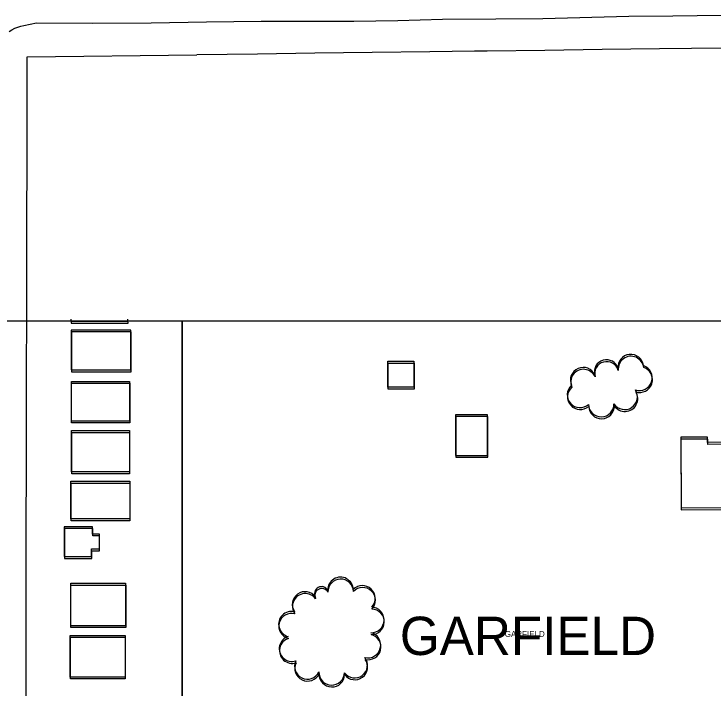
# Model space of a CAD drawing. Extents: x -25029 to 2274964, y -81170 to 687028.
# Drawn here: x 10120 to 10668, y -65036 to -64508 of the extents above; entities that cross this region are included whole.
import ezdxf

# ---------------------------------------------------------------- set-up
doc = ezdxf.new("R2010")
doc.units = 0
for name, color, linetype in [('60', 7, 'Continuous'), ('81911BEA - RW_X_Fee_RW', 7, 'Continuous'), ('BLDG', 7, 'Continuous'), ('CITY-NAME', 7, 'Continuous'), ('GE_X_CL_2000', 7, 'Continuous'), ('TREES', 7, 'Continuous')]:
    doc.layers.add(name, color=color, linetype=linetype)

msp = doc.modelspace()

# ---------------------------------------------------------------- linework, layer by layer
at = {"layer": '60'}
for points in [[(5251.64, -64748.36), (10251.64, -64748.36), (10251.64, -68748.36), (5251.64, -68748.36)], [(10251.64, -64748.36), (15251.64, -64748.36), (15251.64, -68748.36), (10251.64, -68748.36)]]:
    msp.add_lwpolyline(points, close=True, dxfattribs=at)
at = {"layer": '81911BEA - RW_X_Fee_RW'}
msp.add_line((10130.41, -64541.48), (10263.18, -64539.79), dxfattribs=at)
for points in [[(10816.74, -64532.76), (10765.65, -64533.41), (10720.66, -64533.98), (10675.66, -64534.55), (10625.66, -64535.19), (10580.66, -64535.76), (10535.67, -64536.33), (10490.67, -64536.9), (10480.67, -64537.03), (10445.67, -64537.47), (10400.67, -64538.05), (10355.68, -64538.62), (10310.68, -64539.19), (10263.18, -64539.79)], [(10129.02, -65237.96), (10129.28, -65106.26), (10129.36, -65066.26), (10129.44, -65026.26), (10129.52, -64986.26), (10129.6, -64946.26), (10129.68, -64906.26), (10129.76, -64866.26), (10129.84, -64826.26), (10129.92, -64786.26), (10130, -64746.26), (10130.08, -64706.26), (10130.16, -64666.26), (10130.24, -64626.26), (10130.32, -64586.26), (10130.41, -64541.48)]]:
    msp.add_lwpolyline(points, dxfattribs=at)
at = {"layer": 'BLDG'}
for points in [[(10164.51, -64746.9), (10164.51, -64748.49), (10209.15, -64748.49), (10209.09, -64746.9)], [(10164.71, -64748.36), (10164.71, -64749.95), (10209.35, -64749.95), (10209.29, -64748.36)]]:
    msp.add_lwpolyline(points, dxfattribs=at)
for points in [[(10164.81, -64786.64), (10211.54, -64786.64), (10211.54, -64755.44), (10164.81, -64755.44)], [(10165.01, -64788.1), (10211.74, -64788.1), (10211.74, -64756.9), (10165.01, -64756.9)], [(10433.27, -64779.91), (10433.28, -64800.24), (10412.89, -64800.24), (10412.88, -64779.91)], [(10433.47, -64781.4), (10433.47, -64801.73), (10413.08, -64801.73), (10413.08, -64781.4)], [(10210.51, -64795.64), (10210.51, -64826.79), (10164.96, -64826.79), (10164.96, -64795.64)], [(10210.7, -64797.1), (10210.7, -64828.25), (10165.15, -64828.25), (10165.15, -64797.1)], [(10491.01, -64853.65), (10491.01, -64821.8), (10465.78, -64821.81), (10465.78, -64853.66)], [(10491.2, -64855.15), (10491.2, -64823.3), (10465.97, -64823.3), (10465.97, -64855.15)], [(10210.41, -64834.26), (10210.41, -64866.53), (10165.12, -64866.53), (10165.12, -64834.26)], [(10210.6, -64835.72), (10210.6, -64867.99), (10165.31, -64867.99), (10165.31, -64835.72)], [(10749.26, -65003.18), (10749.05, -64958.51), (10747.51, -64958.52), (10746.93, -64839.82), (10720.06, -64839.95), (10720.08, -64843.36), (10663.32, -64843.64), (10663.3, -64839.37), (10642.23, -64839.47), (10642.5, -64894.78), (10703.28, -64894.5), (10703.8, -65003.41)], [(10749.43, -65004.71), (10749.22, -64960.04), (10747.68, -64960.05), (10747.12, -64841.35), (10720.25, -64841.48), (10720.27, -64844.89), (10663.51, -64845.16), (10663.49, -64840.89), (10642.42, -64840.99), (10642.68, -64896.3), (10703.46, -64896.02), (10703.97, -65004.93)], [(10210.66, -64873.94), (10210.67, -64903.39), (10164.61, -64903.39), (10164.6, -64873.94)], [(10210.85, -64875.4), (10210.85, -64904.85), (10164.79, -64904.85), (10164.79, -64875.4)], [(10159.34, -64932.91), (10180.78, -64932.91), (10180.78, -64926.91), (10186.9, -64926.91), (10186.9, -64915.27), (10181.58, -64915.27), (10181.58, -64909.53), (10159.34, -64909.53)], [(10159.52, -64934.37), (10180.96, -64934.37), (10180.96, -64928.37), (10187.08, -64928.37), (10187.08, -64916.73), (10181.76, -64916.73), (10181.76, -64910.99), (10159.52, -64910.99)], [(10207.45, -64953.84), (10207.46, -64987.12), (10164.49, -64987.12), (10164.48, -64953.84)], [(10207.63, -64955.3), (10207.63, -64988.58), (10164.66, -64988.58), (10164.66, -64955.3)], [(10207, -64994.67), (10207, -65027.31), (10164.13, -65027.31), (10164.13, -64994.67)], [(10207.17, -64996.13), (10207.17, -65028.77), (10164.3, -65028.77), (10164.3, -64996.13)]]:
    msp.add_lwpolyline(points, close=True, dxfattribs=at)
at = {"layer": 'GE_X_CL_2000'}
msp.add_lwpolyline([(10116.24, -64521.63), (10118.38, -64520.25), (10120.62, -64519.06), (10122.96, -64518.08), (10125.38, -64517.3), (10127.86, -64516.73), (10137.77, -64514.83), (10181.48, -64514.99), (10227.44, -64514.88), (10270.69, -64514.01), (10313.74, -64513.57), (10386.08, -64513.51), (10420.73, -64512.93), (10455.7, -64512.01), (10497.36, -64511.65), (10534.34, -64511.25), (10601.58, -64509.67), (10635.95, -64509.41), (10693.04, -64508.52), (10726.9, -64507.84), (10779.37, -64508.57), (10818.62, -64508.55), (10844.69, -64509.61)], dxfattribs=at)
at = {"layer": 'TREES'}
for centre, radius, start, end in [((10603.08, -64784.47), 10, 6.4508, 186.4508), ((10584.07, -64788.13), 9.42, 15.6121, 195.6121), ((10584.26, -64789.64), 9.42, 15.6051, 195.6051), ((10603.27, -64785.98), 10, 6.4438, 186.4438), ((10565.85, -64794.71), 10, 23.8335, 203.8335), ((10566.04, -64796.22), 10, 23.8265, 203.8265), ((10609.88, -64792.84), 10, 251.7272, 71.7272), ((10610.07, -64794.36), 10, 251.7202, 71.7202), ((10563.33, -64806.23), 10, 131.5098, 311.5098), ((10563.52, -64807.75), 10, 131.5028, 311.5028), ((10598.35, -64807.76), 10, 212.8612, 32.8612), ((10598.54, -64809.28), 10, 212.8542, 32.8542), ((10579.95, -64813.46), 10, 181.5292, 1.5292), ((10580.14, -64814.97), 10, 181.5222, 1.5222), ((10375.71, -64959.05), 10, 1.4833, 181.4833), ((10375.88, -64960.53), 10, 1.4763, 181.4763), ((10392.95, -64965.67), 10, 316.472, 136.472), ((10347.98, -64970.42), 10, 35.4962, 215.4962), ((10360.92, -64961.96), 5.48, 28.9819, 208.9819), ((10361.08, -64963.45), 5.48, 28.9749, 208.9749), ((10393.12, -64967.16), 10, 316.465, 136.465), ((10348.15, -64971.91), 10, 35.4892, 215.4892), ((10399.9, -64982.56), 10, 268.2359, 88.2359), ((10337.32, -64985.91), 10, 75.4075, 255.4075), ((10337.48, -64987.39), 10, 75.4005, 255.4005), ((10400.06, -64984.05), 10, 268.2289, 88.2289), ((10397.22, -65002.27), 10, 256.3164, 76.3164), ((10397.39, -65003.76), 10, 256.3094, 76.3094), ((10337.8, -65005.12), 10, 107.4422, 287.4422), ((10337.96, -65006.61), 10, 107.4352, 287.4352), ((10349.81, -65018.99), 10, 154.3945, 334.3945), ((10349.97, -65020.47), 10, 154.3875, 334.3875), ((10386.84, -65017.96), 10, 216.6902, 36.6902), ((10387, -65019.45), 10, 216.6832, 36.6832), ((10368.82, -65023.62), 10, 178.2066, 358.2066), ((10368.99, -65025.11), 10, 178.1996, 358.1996)]:
    msp.add_arc(centre, radius, start, end, dxfattribs=at)

# ---------------------------------------------------------------- texts
at = {"layer": 'CITY-NAME'}
msp.add_text('GARFIELD', height=30, dxfattribs=at).set_placement((10422.25, -65010.04))
msp.add_text('GARFIELD', height=4.68, rotation=0.007, dxfattribs=at).set_placement((10504.42, -64995.88))

doc.saveas('drawing.dxf')
